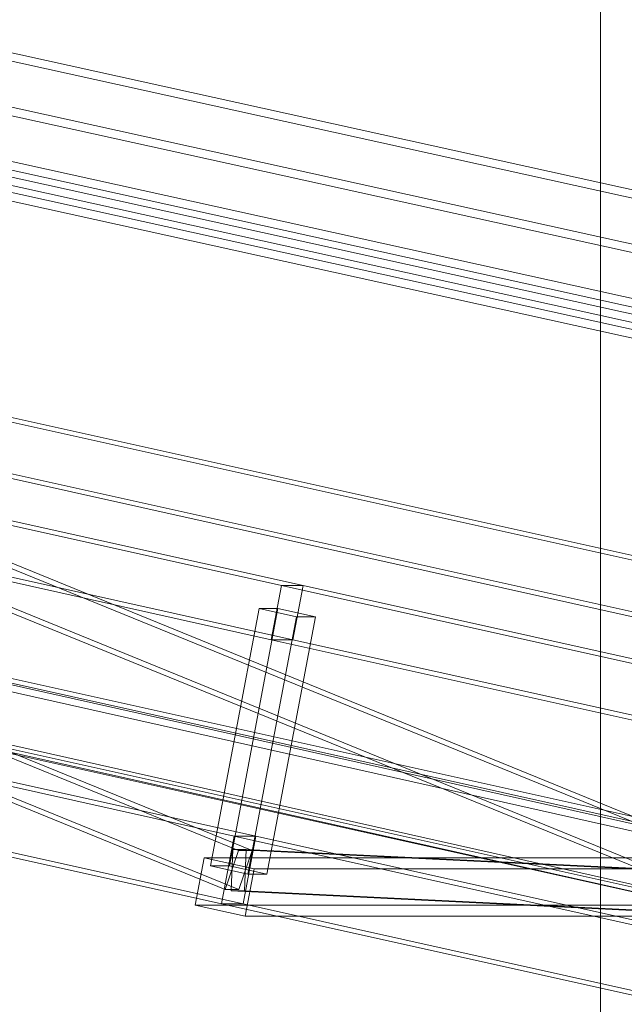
# Model space of a CAD drawing. Header units: millimetres. Extents: x -4738 to 65662, y -68080 to 6847.
# Tile 868 of 1056: x 22763 to 23200, y 1055 to 1767. Entities that reach past the tile are written whole.
import ezdxf

# ---------------------------------------------------------------- set-up
doc = ezdxf.new("R2010")
doc.units = ezdxf.units.MM
for name, color, linetype, lineweight in [('COTAS_P', 1, 'Continuous', 0), ('lateral_C02', 7, 'Continuous', 0), ('lateral_C10', 7, 'Continuous', 0)]:
    doc.layers.add(name, color=color, linetype=linetype, lineweight=lineweight)
doc.dimstyles.new('R19_100', dxfattribs={"dimtxt": 250, "dimasz": 150, "dimexe": 150, "dimexo": 80, "dimgap": 100, "dimtad": 1, "dimtih": 1, "dimtoh": 1, "dimdsep": 46, "dimcen": 0.09, "dimadec": 0, "dimazin": 0, "dimtfac": 1, "dimtdec": 4, "dimtofl": 0, "dimtmove": 0, "dimatfit": 3, "dimfxl": 1, "dimtolj": 1, "dimtzin": 0, "dimarcsym": 0})

# ---------------------------------------------------------------- blocks, each defined once
blk = doc.blocks.new('DIM_R30_4')
at = {"layer": 'COTAS_P'}
for p, q in [((15248.37, 1279.09), (24311.82, 4109.09)), ((24311.82, 4109.09), (24155.23, 4107.34)), ((24311.82, 4109.09), (24182.05, 4021.43)), ((24580.07, 3250), (24311.82, 4109.09)), ((15248.37, 1279.09), (15378.14, 1366.76)), ((15248.37, 1279.09), (15404.97, 1280.85)), ((15516.62, 420), (15248.37, 1279.09))]:
    blk.add_line(p, q, dxfattribs=at)
blk.add_text('9495 P', height=250, rotation=17.34062, dxfattribs=at).set_placement((19750.29, 2789.55))

msp = doc.modelspace()

# ---------------------------------------------------------------- linework, layer by layer
at = {"layer": 'lateral_C02'}
msp.add_line((23182.756, 2469.628), (23182.756, 25), dxfattribs=at)
at = {"layer": 'lateral_C10'}
for p, q in [((27685.833, 137.844), (18242.389, 2253.71)), ((18437.764, 2253.71), (27881.207, 137.844)), ((18241.459, 2248.813), (27684.903, 132.947)), ((27880.277, 132.947), (18436.834, 2248.813)), ((23378.48, 1566.486), (22494.427, 1761.469)), ((22672.842, 1761.469), (23556.895, 1566.486)), ((22493.328, 1755.589), (23377.381, 1560.606)), ((23555.796, 1560.606), (22671.743, 1755.589)), ((22519.132, 1688.135), (23403.186, 1493.152)), ((23404.284, 1499.033), (22520.231, 1694.015)), ((22569.93, 1688.135), (23453.983, 1493.152)), ((23455.082, 1499.033), (22571.029, 1694.015)), ((22620.727, 1688.135), (23504.78, 1493.152)), ((23505.879, 1499.033), (22621.826, 1694.015)), ((21869.813, 1598.359), (22951.985, 1357.787)), ((22967.615, 1357.787), (21885.443, 1598.359)), ((22205.858, 1598.359), (23288.029, 1357.787)), ((23303.659, 1357.787), (22221.487, 1598.359)), ((21873.903, 1592.81), (22921.012, 1166.094)), ((22930.781, 1166.094), (21883.671, 1592.81)), ((22209.947, 1592.81), (23257.056, 1166.094)), ((23266.825, 1166.094), (22219.716, 1592.81)), ((22944.603, 1318.599), (21862.432, 1559.171)), ((22911.313, 1138.006), (21864.204, 1564.721)), ((22921.082, 1138.006), (21873.972, 1564.721)), ((22960.233, 1318.599), (21878.062, 1559.171)), ((23280.648, 1318.599), (22198.476, 1559.171)), ((23247.357, 1138.006), (22200.248, 1564.721)), ((23257.126, 1138.006), (22210.017, 1564.721)), ((23296.277, 1318.599), (22214.106, 1559.171)), ((21835.674, 1417.115), (22917.845, 1176.542)), ((22933.475, 1176.542), (21851.304, 1417.115)), ((22171.718, 1417.115), (23253.889, 1176.542)), ((23269.519, 1176.542), (22187.348, 1417.115)), ((22908.618, 1127.558), (21826.447, 1368.13)), ((22924.248, 1127.558), (21842.077, 1368.13)), ((23244.662, 1127.558), (22162.491, 1368.13)), ((23260.292, 1127.558), (22178.121, 1368.13)), ((22944.603, 1318.599), (22951.985, 1357.787)), ((22951.985, 1357.787), (22967.615, 1357.787)), ((22951.985, 1357.787), (24034.156, 1117.214)), ((22967.615, 1357.787), (22960.233, 1318.599)), ((24049.786, 1117.214), (22967.615, 1357.787)), ((22935.744, 1341.2), (22900.681, 1155.057)), ((22914.358, 1155.057), (22949.42, 1341.2)), ((22935.744, 1341.2), (22962.798, 1335.185)), ((22949.42, 1341.2), (22935.744, 1341.2)), ((22976.474, 1335.185), (22949.42, 1341.2)), ((22927.736, 1149.043), (22962.798, 1335.185)), ((22941.412, 1149.043), (22976.474, 1335.185)), ((22962.798, 1335.185), (22976.474, 1335.185)), ((22960.233, 1318.599), (22944.603, 1318.599)), ((24026.775, 1078.026), (22944.603, 1318.599)), ((24042.405, 1078.026), (22960.233, 1318.599)), ((22908.618, 1127.558), (22917.845, 1176.542)), ((22917.845, 1176.542), (22933.475, 1176.542)), ((22917.845, 1176.542), (24000.017, 935.97)), ((22933.475, 1176.542), (22924.248, 1127.558)), ((24015.647, 935.97), (22933.475, 1176.542)), ((22896.118, 1160.958), (22889.659, 1126.669)), ((23247.792, 1160.958), (22896.118, 1160.958)), ((22896.118, 1160.958), (22932.191, 1152.939)), ((22921.012, 1166.094), (22911.313, 1138.006)), ((22915.544, 1137.065), (22916.781, 1167.035)), ((22916.781, 1167.035), (22926.55, 1167.035)), ((22916.781, 1167.035), (24034.015, 1112.605)), ((22930.781, 1166.094), (22921.012, 1166.094)), ((22921.082, 1138.006), (22930.781, 1166.094)), ((22926.55, 1167.035), (22925.312, 1137.065)), ((24043.784, 1112.605), (22926.55, 1167.035)), ((22900.681, 1155.057), (22914.358, 1155.057)), ((22927.736, 1149.043), (22900.681, 1155.057)), ((22914.358, 1155.057), (22941.412, 1149.043)), ((22925.732, 1118.649), (22932.191, 1152.939)), ((22941.412, 1149.043), (22927.736, 1149.043)), ((22932.191, 1152.939), (23283.865, 1152.939)), ((22911.313, 1138.006), (22921.082, 1138.006)), ((22925.312, 1137.065), (22915.544, 1137.065)), ((24032.778, 1082.635), (22915.544, 1137.065)), ((24042.546, 1082.635), (22925.312, 1137.065)), ((22925.732, 1118.649), (22889.659, 1126.669)), ((22889.659, 1126.669), (23241.334, 1126.669)), ((22924.248, 1127.558), (22908.618, 1127.558)), ((23990.79, 886.985), (22908.618, 1127.558)), ((24006.42, 886.985), (22924.248, 1127.558)), ((23277.406, 1118.649), (22925.732, 1118.649))]:
    msp.add_line(p, q, dxfattribs=at)

# ---------------------------------------------------------------- dimensions: what is measured, and where the dimension line sits
at = {"layer": 'COTAS_P'}
dim = msp.add_aligned_dim(p1=(15516.618, 420), p2=(24580.067, 3250), distance=900, text='<> P', dimstyle='R19_100', dxfattribs=at)
dim.commit()
dim.dimension.update_dxf_attribs({"geometry": 'DIM_R30_4', "text_midpoint": (19780.096, 2694.095)})

doc.saveas('drawing.dxf')
